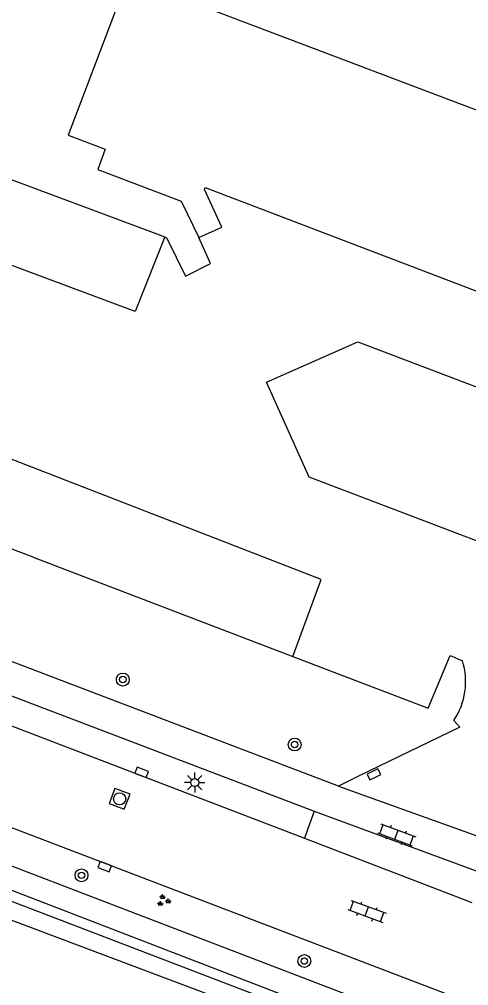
# Model space of a CAD drawing. Extents: x 136000 to 141014, y 402000 to 403500.
# Drawn here: x 137700.2 to 137728, y 402680.4 to 402740.1 of the extents above; entities that cross this region are included whole.
import ezdxf

# ---------------------------------------------------------------- set-up
doc = ezdxf.new("R2010")
doc.units = 0
for name, color, linetype in [('gg-bbg-hoofdgebouw', 7, 'Continuous'), ('gg-knt-verharding', 7, 'Continuous'), ('gg-knt-verharding nz', 7, 'Continuous'), ('gg-kwrk-duiker nz buis', 7, 'Continuous'), ('gt-grn-groengrens', 7, 'Continuous'), ('gt-grn-weggrens', 7, 'Continuous'), ('gt-symb-boom', 7, 'Continuous'), ('gt-symb-groenvak', 7, 'Continuous'), ('gt-symb-klinker verharding', 7, 'Continuous'), ('gt-symb-kolk', 7, 'Continuous'), ('gt-symb-lichtmast', 7, 'Continuous'), ('gt-symb-rioolschacht', 7, 'Continuous')]:
    doc.layers.add(name, color=color, linetype=linetype)

# ---------------------------------------------------------------- blocks, each defined once
blk = doc.blocks.new('gt0-KL1')
at = {"layer": 'gt-symb-klinker verharding'}
for p, q in [((-1.15, 0.3), (1.15, 0.3)), ((-1, -0.3), (-1, 0.3)), ((-0.5, 0.3), (-0.5, 0.45)), ((0, -0.3), (0, 0.3)), ((0.5, 0.3), (0.5, 0.45)), ((1, -0.3), (1, 0.3)), ((-1.15, -0.3), (1.15, -0.3)), ((-0.5, -0.45), (-0.5, -0.3)), ((0.5, -0.45), (0.5, -0.3))]:
    blk.add_line(p, q, dxfattribs=at)
blk = doc.blocks.new('gt0-BOOM')
at = {"layer": 'gt-symb-boom'}
for radius in [0.4, 0.2]:
    blk.add_circle((0, 0), radius, dxfattribs=at)
blk = doc.blocks.new('gt0-KOLK')
at = {"layer": 'gt-symb-kolk'}
blk.add_lwpolyline([(0, 0), (0.375, 0), (0.375, 0.4), (-0.375, 0.4), (-0.375, 0), (0, 0)], dxfattribs=at)
blk = doc.blocks.new('gt0-RS')
at = {"layer": 'gt-symb-rioolschacht'}
blk.add_lwpolyline([(-0.5, -0.5), (0.5, -0.5), (0.5, 0.5), (-0.5, 0.5)], close=True, dxfattribs=at)
blk.add_circle((0, 0), 0.375, dxfattribs=at)
blk = doc.blocks.new('gt0-LMAST')
at = {"layer": 'gt-symb-lichtmast'}
for p, q in [((-0.005, 0.246), (-0.005, 0.621)), ((-0.182, 0.173), (-0.447, 0.438)), ((0.172, 0.173), (0.437, 0.438)), ((-0.255, -0.004), (-0.63, -0.004)), ((-0.182, -0.181), (-0.447, -0.446)), ((-0.005, -0.254), (-0.005, -0.629)), ((0.437, -0.446), (0.172, -0.181)), ((0.245, -0.004), (0.62, -0.004))]:
    blk.add_line(p, q, dxfattribs=at)
blk.add_circle((-0.005, -0.004), 0.25, dxfattribs=at)
blk = doc.blocks.new('gt0-GRVAK')
at = {"layer": 'gt-symb-groenvak'}
for p, q in [((-0.11, 0.189), (-0.228, 0.24)), ((-0.182, 0.153), (0.088, 0.153)), ((-0.091, 0.211), (-0.156, 0.322)), ((-0.047, 0.214), (-0.047, 0.393)), ((-0.004, 0.211), (0.061, 0.322)), ((0.015, 0.189), (0.133, 0.24)), ((0.262, -0.052), (0.197, 0.059)), ((0.305, -0.049), (0.305, 0.13)), ((0.349, -0.052), (0.414, 0.059)), ((-0.245, -0.228), (-0.363, -0.177)), ((-0.318, -0.264), (-0.047, -0.264)), ((-0.226, -0.206), (-0.291, -0.095)), ((-0.183, -0.203), (-0.183, -0.024)), ((-0.139, -0.206), (-0.074, -0.095)), ((-0.12, -0.228), (-0.002, -0.177)), ((0.243, -0.074), (0.125, -0.023)), ((0.17, -0.11), (0.441, -0.11)), ((0.368, -0.074), (0.486, -0.023))]:
    blk.add_line(p, q, dxfattribs=at)

msp = doc.modelspace()

# ---------------------------------------------------------------- linework, layer by layer
at = {"layer": 'gg-bbg-hoofdgebouw'}
msp.add_line((137703.2, 402732.98), (137705.479, 402732.109), dxfattribs=at)
for points in [[(137778.75, 402766.642), (137760.474, 402773.553), (137744.754, 402732.106), (137741.675, 402733.268), (137740.428, 402729.984), (137706.881, 402742.707), (137703.2, 402732.98)], [(137705.479, 402732.109), (137705.016, 402730.853), (137710.188, 402728.893), (137711.272, 402726.636)], [(137711.272, 402726.636), (137712.702, 402727.28), (137711.617, 402729.609), (137711.668, 402729.745)], [(137711.668, 402729.745), (137739.8, 402719), (137739.15, 402717.27), (137742.62, 402715.96), (137743.27, 402717.69), (137760.01, 402711.34), (137759.35, 402709.61), (137762.3, 402708.49), (137760.48, 402703.76), (137765.7, 402701.8), (137767.41, 402706.54), (137770.41, 402705.43), (137771.06, 402707.16), (137787.83, 402700.83), (137787.16, 402699.11), (137790.63, 402697.76), (137791.29, 402699.49), (137820.04, 402688.72), (137817.37, 402681.71), (137846.57, 402670.68), (137843.908, 402663.651)]]:
    msp.add_lwpolyline(points, dxfattribs=at)
at = {"layer": 'gg-knt-verharding'}
for p, q in [((137719.913, 402692.705), (137662.889, 402714.457)), ((137663.141, 402712.207), (137718.407, 402691.159)), ((137701.02, 402706.88), (137717.082, 402700.741)), ((137717.082, 402700.741), (137725.445, 402697.545)), ((137727.42, 402696.36), (137721.155, 402693.341)), ((137727.043, 402696.771), (137727.42, 402696.36)), ((137688.159, 402694.564), (137727.612, 402679.473)), ((137721.155, 402693.341), (137719.913, 402692.705)), ((137729.728, 402676.267), (137685.932, 402693.032)), ((137684.254, 402691.505), (137719.046, 402678.195)), ((137718.407, 402691.159), (137717.797, 402689.499)), ((137717.797, 402689.499), (137728.148, 402685.528))]:
    msp.add_line(p, q, dxfattribs=at)
for points in [[(137699.458, 402730.201), (137699.495, 402730.293), (137709.171, 402726.69)], [(137709.171, 402726.69), (137709.29, 402726.601), (137710.454, 402724.263), (137712.002, 402725.03), (137711.272, 402726.636)], [(137701.02, 402706.88), (137691.632, 402710.424), (137693.532, 402715.302)], [(137668.216, 402708.471), (137689.492, 402700.345), (137717.797, 402689.499)], [(137725.445, 402697.545), (137726.811, 402700.802), (137727.578, 402700.457)]]:
    msp.add_lwpolyline(points, dxfattribs=at)
msp.add_arc((137723.449, 402699.174), 4.324, 326.22706, 17.25603, dxfattribs=at)
at = {"layer": 'gg-knt-verharding nz'}
for points in [[(137709.171, 402726.69), (137707.329, 402722.066), (137697.64, 402725.672)], [(137739.935, 402703.52), (137718.103, 402711.816), (137715.453, 402717.689), (137721.111, 402720.185), (137749.211, 402709.524), (137750.086, 402708.653)], [(137717.082, 402700.741), (137718.834, 402705.501), (137693.532, 402715.302)]]:
    msp.add_lwpolyline(points, dxfattribs=at)
at = {"layer": 'gg-kwrk-duiker nz buis'}
msp.add_lwpolyline([(137586.099, 402722.934), (137594.718, 402726.775), (137816.248, 402641.331), (137813.986, 402635.861), (137813.305, 402634.711), (137788.193, 402598.222), (137773.493, 402580.713), (137757.792, 402563.994), (137720.541, 402532.555), (137719.543, 402531.763)], dxfattribs=at)
at = {"layer": 'gt-grn-groengrens'}
msp.add_line((137683.818, 402690.394), (137718.699, 402677.288), dxfattribs=at)
at = {"layer": 'gt-grn-weggrens'}
for p, q in [((137719.913, 402692.705), (137729.565, 402689.241)), ((137718.407, 402691.159), (137728.819, 402687.339))]:
    msp.add_line(p, q, dxfattribs=at)

# ---------------------------------------------------------------- block references
at = {"layer": 'gt-symb-boom'}
for p in [(137706.573, 402699.309), (137717.196, 402695.29), (137704.015, 402687.201), (137717.797, 402681.9)]:
    msp.add_blockref('gt0-BOOM', p, dxfattribs=at)
at = {"layer": 'gt-symb-groenvak'}
msp.add_blockref('gt0-GRVAK', (137709.079, 402685.633), dxfattribs=at)
at = {"layer": 'gt-symb-klinker verharding', "rotation": -20.30124998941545}
for p in [(137723.5, 402689.709), (137721.668, 402684.97)]:
    msp.add_blockref('gt0-KL1', p, dxfattribs=at)
at = {"layer": 'gt-symb-kolk'}
for p, rotation in [((137707.672, 402693.383), -20.971710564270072), ((137722.191, 402693.269), 26.79556491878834), ((137705.513, 402687.93), 159.08179501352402)]:
    msp.add_blockref('gt0-KOLK', p, dxfattribs=dict(at, rotation=rotation))
at = {"layer": 'gt-symb-lichtmast'}
msp.add_blockref('gt0-LMAST', (137711.023, 402692.942), dxfattribs=at)
at = {"layer": 'gt-symb-rioolschacht', "rotation": 158.84735479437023}
msp.add_blockref('gt0-RS', (137706.372, 402691.933), dxfattribs=at)

doc.saveas('drawing.dxf')
